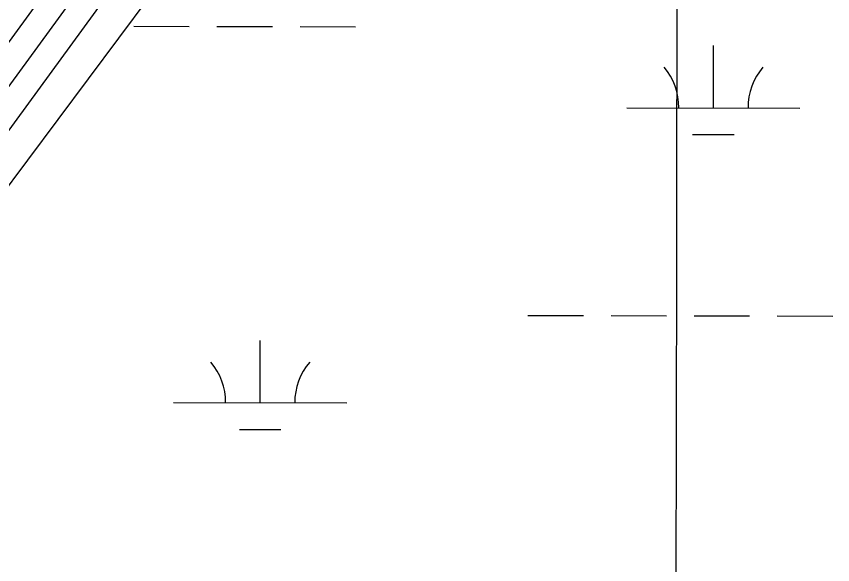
# Model space of a CAD drawing. Extents: x 3219052 to 3256913, y 800770 to 826146.
# Drawn here: x 3228101.2 to 3228572.7, y 823596.2 to 823912.7 of the extents above; entities that cross this region are included whole.
import ezdxf

# ---------------------------------------------------------------- set-up
doc = ezdxf.new("R2010")
doc.units = 0
for name, color, linetype in [('V-GRID-MAJR', 7, 'Continuous'), ('V-ROAD-CNTR', 7, 'Continuous'), ('V-TOPO-SHOR', 7, 'Continuous'), ('V-WETL-SWMP', 7, 'Continuous')]:
    doc.layers.add(name, color=color, linetype=linetype)

msp = doc.modelspace()

# ---------------------------------------------------------------- linework, layer by layer
at = {"layer": 'V-GRID-MAJR'}
msp.add_spline([(3228457.14, 806177.393), (3228465.955, 812237.661), (3228474.772, 818299.872), (3228483.589, 824362.121), (3228483.592, 824364.024)], degree=3, dxfattribs=at)
at = {"layer": 'V-ROAD-CNTR'}
for points in [[(3227673.1536166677, 823290.1223923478), (3227742.3654782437, 823410.02115255), (3227952.261058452, 823699.798572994), (3228200.520561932, 824039.9338927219), (3228329.6253037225, 824229.963512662), (3228426.169110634, 824347.9222767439), (3228437.770087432, 824366.721239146)], [(3227680.394602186, 823272.5344275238), (3227680.060602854, 823272.0844284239), (3227754.9684530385, 823401.850168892), (3227964.3930341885, 823690.977590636), (3228212.785537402, 824031.2949099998), (3228341.6572796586, 824220.980530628), (3228438.409086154, 824339.195294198), (3228455.383052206, 824366.7012391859)], [(3227700.576561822, 823276.2434201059), (3227761.199440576, 823376.65121929), (3227770.959421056, 823393.5671854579), (3227976.525009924, 823682.156608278), (3228225.0505128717, 824022.6559272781), (3228353.6892555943, 824211.997548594), (3228450.6490616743, 824330.468311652), (3228472.9970169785, 824366.6802392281)]]:
    msp.add_lwpolyline(points, dxfattribs=at)
at = {"layer": 'V-TOPO-SHOR'}
msp.add_line((3228044.2600000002, 823744.861), (3228251.708, 824022.275), dxfattribs=at)
at = {"layer": 'V-WETL-SWMP'}
for p, q in [((3228169.0922934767, 823907.01290466), (3228201.092223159, 823906.9458356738)), ((3228217.0921879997, 823906.9123011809), (3228249.092117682, 823906.8452321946)), ((3228265.0920825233, 823906.8116977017), (3228297.092012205, 823906.7446287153)), ((3228503.838247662, 823859.881246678), (3228503.9136980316, 823895.8811354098)), ((3228453.8383575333, 823859.9860419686), (3228553.8381377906, 823859.7764513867)), ((3228491.8059330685, 823844.4754452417), (3228515.80588033, 823844.4251435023)), ((3228396.742832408, 823740.034552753), (3228428.7427620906, 823739.9674837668)), ((3228444.742726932, 823739.9339492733), (3228476.7426566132, 823739.8668802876)), ((3228492.742621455, 823739.8333457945), (3228524.742551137, 823739.7662768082)), ((3228540.742515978, 823739.7327423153), (3228572.7424456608, 823739.6656733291)), ((3228242.0448248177, 823689.6167198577), (3228242.1202751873, 823725.6166085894)), ((3228192.0449346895, 823689.7215151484), (3228292.0447149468, 823689.5119245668)), ((3228230.0125102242, 823674.2109184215), (3228254.0124574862, 823674.160616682))]:
    msp.add_line(p, q, dxfattribs=at)
for centre, radius, start, end in [((3228448.596428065, 823860.4718323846), 35.24628790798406, 359.1080939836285, 40.65175231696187), ((3228559.082057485, 823860.2402644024), 35.246287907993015, 139.10808960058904, 180.65174793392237), ((3228186.8030052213, 823690.2073055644), 35.24628790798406, 359.1080939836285, 40.65175231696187), ((3228297.2886346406, 823689.9757375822), 35.246287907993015, 139.10808960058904, 180.65174793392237)]:
    msp.add_arc(centre, radius, start, end, dxfattribs=at)

doc.saveas('drawing.dxf')
